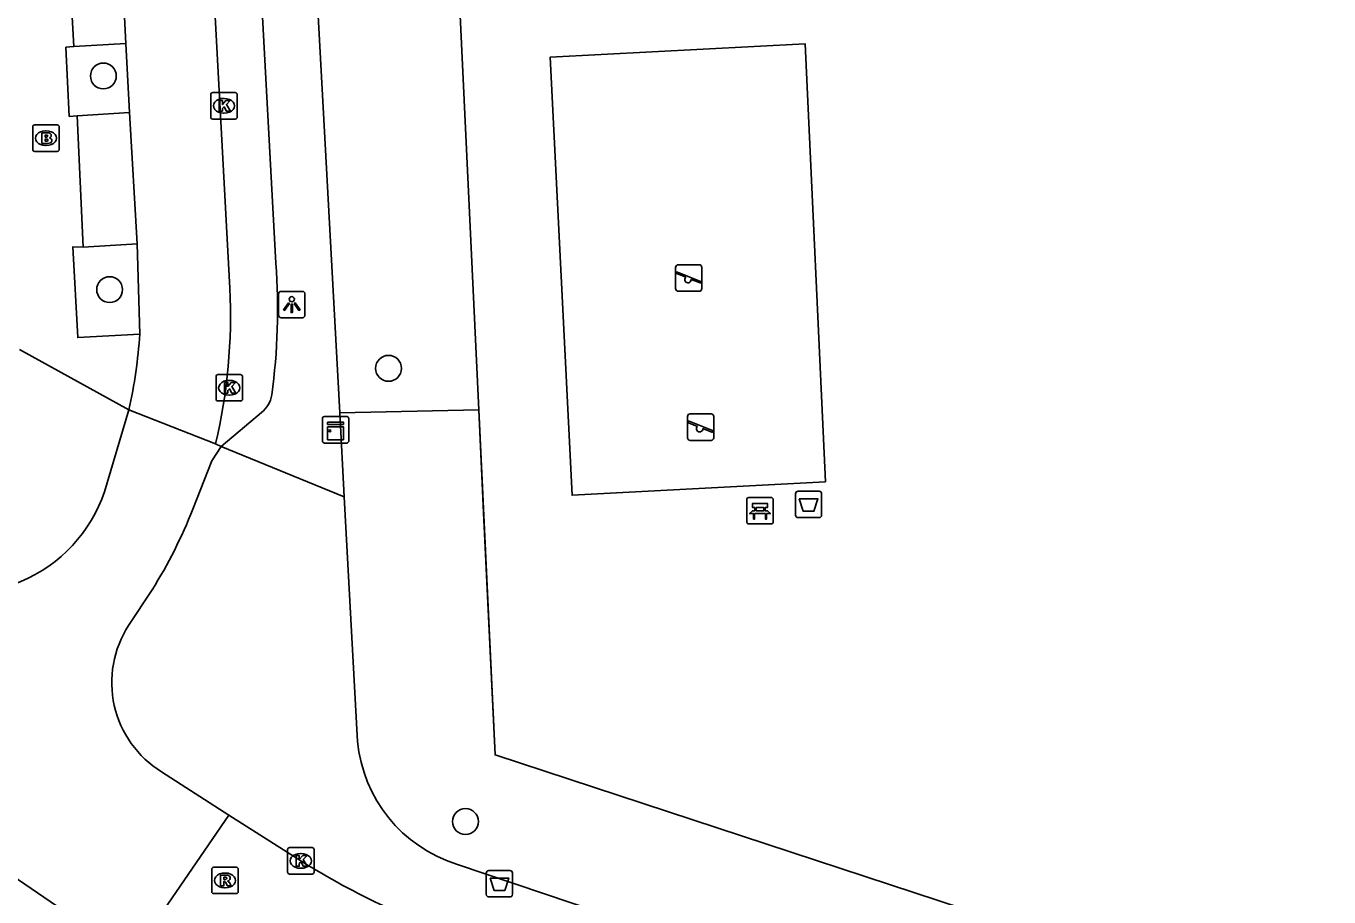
# Model space of a CAD drawing. Extents: x 158087 to 159494, y 382905 to 383981.
# Drawn here: x 158669.74 to 158718.97, y 383427.38 to 383460.29 of the extents above; entities that cross this region are included whole.
import ezdxf

# ---------------------------------------------------------------- set-up
doc = ezdxf.new("R2010")
doc.units = 0
for name, color, linetype in [('IMGEO_Afvalbak', 7, 'Continuous'), ('IMGEO_Bank', 7, 'Continuous'), ('IMGEO_Boom', 7, 'Continuous'), ('IMGEO_Brandkraan', 7, 'Continuous'), ('IMGEO_Groenvoorziening', 7, 'Continuous'), ('IMGEO_Hek', 7, 'Continuous'), ('IMGEO_Kast', 7, 'Continuous'), ('IMGEO_Kolk', 7, 'Continuous'), ('IMGEO_Lichtpunt', 7, 'Continuous'), ('IMGEO_Parkeervlak_open', 7, 'Continuous'), ('IMGEO_Rijbaan_lokaal_open', 7, 'Continuous'), ('IMGEO_Rioolput', 7, 'Continuous'), ('IMGEO_Speelvoorziening', 7, 'Continuous'), ('IMGEO_Voetpad_open', 7, 'Continuous')]:
    doc.layers.add(name, color=color, linetype=linetype)

msp = doc.modelspace()

# ---------------------------------------------------------------- linework, layer by layer
at = {"layer": 'IMGEO_Afvalbak'}
for p, q in [((158698.913, 383442.711), (158699.703, 383442.711)), ((158699.703, 383442.711), (158698.913, 383442.711)), ((158698.813, 383441.811), (158698.813, 383442.611)), ((158698.813, 383442.611), (158698.813, 383441.811)), ((158699.803, 383442.611), (158699.803, 383441.811)), ((158699.803, 383441.811), (158699.803, 383442.611)), ((158699.703, 383441.711), (158698.913, 383441.711)), ((158698.913, 383441.711), (158699.703, 383441.711)), ((158687.229, 383428.378), (158688.019, 383428.378)), ((158688.019, 383428.378), (158687.229, 383428.378)), ((158687.129, 383427.478), (158687.129, 383428.278)), ((158687.129, 383428.278), (158687.129, 383427.478)), ((158688.119, 383428.278), (158688.119, 383427.478)), ((158688.119, 383427.478), (158688.119, 383428.278)), ((158688.019, 383427.378), (158687.229, 383427.378)), ((158687.229, 383427.378), (158688.019, 383427.378))]:
    msp.add_line(p, q, dxfattribs=at)
for points in [[(158698.956, 383442.425), (158699.66, 383442.425), (158699.511, 383441.955), (158699.105, 383441.955), (158698.956, 383442.425)], [(158687.272, 383428.092), (158687.976, 383428.092), (158687.827, 383427.622), (158687.421, 383427.622), (158687.272, 383428.092)]]:
    msp.add_lwpolyline(points, dxfattribs=at)
for centre, start, end in [((158698.913, 383442.611), 90, 180), ((158698.913, 383442.611), 90, 180), ((158699.703, 383442.611), 0, 90), ((158699.703, 383442.611), 360, 90), ((158698.913, 383441.811), 180, 270), ((158698.913, 383441.811), 180, 270), ((158699.703, 383441.811), 270, 0), ((158699.703, 383441.811), 270, 0), ((158687.229, 383428.278), 90, 180), ((158687.229, 383428.278), 90, 180), ((158688.019, 383428.278), 0, 90), ((158688.019, 383428.278), 360, 90), ((158687.229, 383427.478), 180, 270), ((158687.229, 383427.478), 180, 270), ((158688.019, 383427.478), 270, 0), ((158688.019, 383427.478), 270, 0)]:
    msp.add_arc(centre, 0.1, start, end, dxfattribs=at)
at = {"layer": 'IMGEO_Bank'}
for p, q in [((158696.974, 383441.547), (158696.974, 383442.388)), ((158696.974, 383442.388), (158696.974, 383441.547)), ((158697.049, 383442.472), (158697.89, 383442.472)), ((158697.89, 383442.472), (158697.049, 383442.472)), ((158697.974, 383442.397), (158697.974, 383441.556)), ((158697.974, 383441.556), (158697.974, 383442.397)), ((158697.671, 383441.87), (158697.278, 383441.87)), ((158697.283, 383441.978), (158697.283, 383442.084)), ((158697.327, 383442.084), (158697.327, 383441.978)), ((158697.615, 383442.09), (158697.333, 383442.09)), ((158697.333, 383441.972), (158697.615, 383441.972)), ((158697.621, 383441.978), (158697.621, 383442.084)), ((158697.665, 383442.084), (158697.665, 383441.978)), ((158697.899, 383441.472), (158697.058, 383441.472)), ((158697.058, 383441.472), (158697.899, 383441.472))]:
    msp.add_line(p, q, dxfattribs=at)
for points in [[(158697.277, 383442.09), (158697.191, 383442.09), (158697.191, 383442.251), (158697.754, 383442.251), (158697.754, 383442.09), (158697.671, 383442.09)], [(158697.221, 383441.87), (158697.079, 383441.87), (158697.191, 383441.972), (158697.277, 383441.972)], [(158697.271, 383441.863), (158697.271, 383441.656), (158697.228, 383441.656), (158697.228, 383441.863)], [(158697.671, 383441.972), (158697.754, 383441.972), (158697.866, 383441.87), (158697.727, 383441.87)], [(158697.721, 383441.863), (158697.721, 383441.656), (158697.677, 383441.656), (158697.677, 383441.863)]]:
    msp.add_lwpolyline(points, dxfattribs=at)
for centre, radius, start, end in [((158697.052, 383442.394), 0.0779, 92.4484, 184.2845), ((158697.052, 383442.394), 0.0779, 92.4484, 184.2845), ((158697.896, 383442.394), 0.0779, 2.4484, 94.2845), ((158697.896, 383442.394), 0.0779, 2.4484, 94.2845), ((158697.221, 383441.863), 0.00671, 2.8957, 87.1043), ((158697.278, 383441.863), 0.00671, 92.8957, 177.1043), ((158697.276, 383442.083), 0.00671, 2.8957, 87.1043), ((158697.276, 383441.979), 0.00671, 272.8957, 357.1043), ((158697.333, 383442.083), 0.00671, 92.8957, 177.1043), ((158697.333, 383441.979), 0.00671, 182.8957, 267.1043), ((158697.615, 383442.083), 0.00671, 2.8957, 87.1043), ((158697.615, 383441.979), 0.00671, 272.8957, 357.1043), ((158697.672, 383442.083), 0.00671, 92.8957, 177.1043), ((158697.672, 383441.979), 0.00671, 182.8957, 267.1043), ((158697.67, 383441.863), 0.00671, 2.8957, 87.1043), ((158697.727, 383441.863), 0.00671, 92.8957, 177.1043), ((158697.052, 383441.55), 0.0779, 182.4484, 274.2845), ((158697.052, 383441.55), 0.0779, 182.4484, 274.2845), ((158697.896, 383441.55), 0.0779, 272.4484, 4.2845), ((158697.896, 383441.55), 0.0779, 272.4484, 4.2845)]:
    msp.add_arc(centre, radius, start, end, dxfattribs=at)
at = {"layer": 'IMGEO_Boom'}
for centre in [(158672.657, 383458.402), (158672.894, 383450.329), (158683.436, 383447.354), (158686.341, 383430.227)]:
    msp.add_circle(centre, 0.489, dxfattribs=at)
at = {"layer": 'IMGEO_Brandkraan'}
for p, q in [((158669.987, 383455.626), (158669.987, 383456.478)), ((158670.062, 383456.552), (158670.914, 383456.552)), ((158670.988, 383456.478), (158670.988, 383455.626)), ((158670.475, 383456.332), (158670.5, 383456.332)), ((158670.914, 383455.552), (158670.062, 383455.552)), ((158670.498, 383455.772), (158670.473, 383455.772))]:
    msp.add_line(p, q, dxfattribs=at)
for points in [[(158669.987, 383455.626), (158669.987, 383456.478)], [(158670.062, 383456.552), (158670.914, 383456.552)], [(158670.988, 383456.478), (158670.988, 383455.626)], [(158670.335, 383456.252), (158670.335, 383455.852), (158670.548, 383455.852)], [(158670.566, 383456.252), (158670.335, 383456.252)], [(158670.514, 383456.171), (158670.46, 383456.171), (158670.46, 383456.095)], [(158670.46, 383456.095), (158670.513, 383456.095)], [(158670.522, 383456.019), (158670.46, 383456.019), (158670.46, 383455.938)], [(158670.46, 383455.938), (158670.522, 383455.938)], [(158670.914, 383455.552), (158670.062, 383455.552)]]:
    msp.add_lwpolyline(points, dxfattribs=at)
for centre, radius, start, end in [((158670.064, 383456.476), 0.0765, 91.552, 178.448), ((158670.064, 383456.476), 0.0765, 91.552, 178.448), ((158670.912, 383456.476), 0.0765, 1.552, 88.448), ((158670.912, 383456.476), 0.0765, 1.552, 88.448), ((158670.515, 383456.133), 0.0379, 267.8285, 90.9355), ((158670.523, 383455.978), 0.0404, 269.8759, 90.5077), ((158670.57, 383456.107), 0.145, 59.4692, 91.5367), ((158670.595, 383456.154), 0.0922, 285.5137, 58.1501), ((158670.6, 383455.962), 0.105, 301.3115, 78.989), ((158670.064, 383455.628), 0.0765, 181.552, 268.448), ((158670.064, 383455.628), 0.0765, 181.552, 268.448), ((158670.554, 383456.103), 0.251, 268.6676, 293.5347), ((158670.912, 383455.628), 0.0765, 271.552, 358.448), ((158670.912, 383455.628), 0.0765, 271.552, 358.448)]:
    msp.add_arc(centre, radius, start, end, dxfattribs=at)
for centre, major_axis, ratio, start_param, end_param in [((158670.474, 383456.052), (-0.387, 0.002), 0.722429, 4.712389, 7.853982), ((158670.499, 383456.052), (-0.39, 0.002), 0.717154, 1.570796, 4.712389)]:
    msp.add_ellipse(centre, major_axis=major_axis, ratio=ratio, start_param=start_param, end_param=end_param, dxfattribs=at)
at = {"layer": 'IMGEO_Groenvoorziening'}
for points in [[(158686.843, 383445.786), (158684.731, 383490.506)], [(158699.945, 383443.066), (158699.177, 383459.623), (158689.544, 383459.118), (158690.371, 383442.559), (158699.945, 383443.066)], [(158686.843, 383445.786), (158681.589, 383445.672)], [(158718.224, 383422.637), (158687.459, 383432.748), (158687.027, 383441.888), (158686.843, 383445.786)]]:
    msp.add_lwpolyline(points, dxfattribs=at)
at = {"layer": 'IMGEO_Hek'}
msp.add_lwpolyline([(158721.882, 383536.526), (158722.472, 383536.99), (158728.916, 383528.2), (158730.109, 383503.121), (158730.202, 383501.168), (158730.631, 383492.144), (158730.95, 383485.444), (158733.043, 383446.788), (158734.075, 383427.729), (158734.64, 383417.304), (158721.269, 383421.648), (158719.842, 383422.111), (158718.224, 383422.637), (158687.459, 383432.748), (158686.843, 383445.786), (158684.731, 383490.506), (158683.965, 383506.714), (158692.273, 383513.247), (158691.131, 383514.699)], dxfattribs=at)
at = {"layer": 'IMGEO_Kast'}
for p, q in [((158680.934, 383444.607), (158680.934, 383445.448)), ((158680.934, 383445.448), (158680.934, 383444.607)), ((158681.009, 383445.532), (158681.85, 383445.532)), ((158681.85, 383445.532), (158681.009, 383445.532)), ((158681.934, 383445.457), (158681.934, 383444.616)), ((158681.934, 383444.616), (158681.934, 383445.457)), ((158681.859, 383444.532), (158681.018, 383444.532)), ((158681.018, 383444.532), (158681.859, 383444.532))]:
    msp.add_line(p, q, dxfattribs=at)
for points in [[(158681.129, 383445.322), (158681.729, 383445.322), (158681.729, 383445.237), (158681.129, 383445.237), (158681.129, 383445.322)], [(158681.129, 383445.147), (158681.729, 383445.147), (158681.729, 383444.658), (158681.129, 383444.658), (158681.129, 383445.147)]]:
    msp.add_lwpolyline(points, dxfattribs=at)
msp.add_circle((158681.213, 383444.996), 0.0377, dxfattribs=at)
for centre, start, end in [((158681.012, 383445.454), 92.4484, 184.2845), ((158681.012, 383445.454), 92.4484, 184.2845), ((158681.856, 383445.454), 2.4484, 94.2845), ((158681.856, 383445.454), 2.4484, 94.2845), ((158681.012, 383444.61), 182.4484, 274.2845), ((158681.012, 383444.61), 182.4484, 274.2845), ((158681.856, 383444.61), 272.4484, 4.2845), ((158681.856, 383444.61), 272.4484, 4.2845)]:
    msp.add_arc(centre, 0.0779, start, end, dxfattribs=at)
at = {"layer": 'IMGEO_Kolk'}
for p, q in [((158676.714, 383456.849), (158676.714, 383457.701)), ((158676.789, 383457.775), (158677.641, 383457.775)), ((158677.202, 383457.555), (158677.227, 383457.555)), ((158677.715, 383457.701), (158677.715, 383456.849)), ((158677.225, 383456.995), (158677.2, 383456.995)), ((158677.641, 383456.775), (158676.789, 383456.775)), ((158676.989, 383447.12), (158677.841, 383447.12)), ((158676.914, 383446.194), (158676.914, 383447.046)), ((158677.402, 383446.9), (158677.427, 383446.9)), ((158677.915, 383447.046), (158677.915, 383446.194)), ((158677.841, 383446.12), (158676.989, 383446.12)), ((158677.425, 383446.34), (158677.4, 383446.34)), ((158679.619, 383428.315), (158679.619, 383429.167)), ((158679.694, 383429.241), (158680.546, 383429.241)), ((158680.107, 383429.021), (158680.132, 383429.021)), ((158680.62, 383429.167), (158680.62, 383428.315)), ((158680.13, 383428.461), (158680.105, 383428.461)), ((158680.546, 383428.241), (158679.694, 383428.241))]:
    msp.add_line(p, q, dxfattribs=at)
for points in [[(158676.714, 383456.849), (158676.714, 383457.701)], [(158676.789, 383457.775), (158677.641, 383457.775)], [(158677.035, 383457.475), (158677.158, 383457.475), (158677.158, 383457.324), (158677.288, 383457.475), (158677.452, 383457.475), (158677.306, 383457.324), (158677.459, 383457.075), (158677.307, 383457.075), (158677.222, 383457.239), (158677.158, 383457.172), (158677.158, 383457.075), (158677.035, 383457.075), (158677.035, 383457.475)], [(158677.715, 383457.701), (158677.715, 383456.849)], [(158677.641, 383456.775), (158676.789, 383456.775)], [(158676.989, 383447.12), (158677.841, 383447.12)], [(158676.914, 383446.194), (158676.914, 383447.046)], [(158677.235, 383446.82), (158677.358, 383446.82), (158677.358, 383446.669), (158677.488, 383446.82), (158677.652, 383446.82), (158677.506, 383446.669), (158677.659, 383446.42), (158677.507, 383446.42), (158677.422, 383446.584), (158677.358, 383446.517), (158677.358, 383446.42), (158677.235, 383446.42), (158677.235, 383446.82)], [(158677.915, 383447.046), (158677.915, 383446.194)], [(158677.841, 383446.12), (158676.989, 383446.12)], [(158679.619, 383428.315), (158679.619, 383429.167)], [(158679.694, 383429.241), (158680.546, 383429.241)], [(158679.94, 383428.941), (158680.063, 383428.941), (158680.063, 383428.79), (158680.193, 383428.941), (158680.357, 383428.941), (158680.211, 383428.79), (158680.364, 383428.541), (158680.212, 383428.541), (158680.127, 383428.705), (158680.063, 383428.638), (158680.063, 383428.541), (158679.94, 383428.541), (158679.94, 383428.941)], [(158680.62, 383429.167), (158680.62, 383428.315)], [(158680.546, 383428.241), (158679.694, 383428.241)]]:
    msp.add_lwpolyline(points, dxfattribs=at)
for centre, start, end in [((158676.791, 383457.699), 91.552, 178.448), ((158676.791, 383457.699), 91.552, 178.448), ((158677.639, 383457.699), 1.552, 88.448), ((158677.639, 383457.699), 1.552, 88.448), ((158676.791, 383456.851), 181.552, 268.448), ((158676.791, 383456.851), 181.552, 268.448), ((158677.639, 383456.851), 271.552, 358.448), ((158677.639, 383456.851), 271.552, 358.448), ((158676.991, 383447.044), 91.552, 178.448), ((158676.991, 383447.044), 91.552, 178.448), ((158677.839, 383447.044), 1.552, 88.448), ((158677.839, 383447.044), 1.552, 88.448), ((158676.991, 383446.196), 181.552, 268.448), ((158676.991, 383446.196), 181.552, 268.448), ((158677.839, 383446.196), 271.552, 358.448), ((158677.839, 383446.196), 271.552, 358.448), ((158679.696, 383429.165), 91.552, 178.448), ((158679.696, 383429.165), 91.552, 178.448), ((158680.544, 383429.165), 1.552, 88.448), ((158680.544, 383429.165), 1.552, 88.448), ((158679.696, 383428.317), 181.552, 268.448), ((158679.696, 383428.317), 181.552, 268.448), ((158680.544, 383428.317), 271.552, 358.448), ((158680.544, 383428.317), 271.552, 358.448)]:
    msp.add_arc(centre, 0.0765, start, end, dxfattribs=at)
for centre, major_axis, ratio, start_param, end_param in [((158677.201, 383457.275), (-0.387, 0.002), 0.722429, 4.712389, 7.853982), ((158677.226, 383457.275), (-0.39, 0.002), 0.717154, 1.570796, 4.712389), ((158677.401, 383446.62), (-0.387, 0.002), 0.722429, 4.712389, 7.853982), ((158677.426, 383446.62), (-0.39, 0.002), 0.717154, 1.570796, 4.712389), ((158680.106, 383428.741), (-0.387, 0.002), 0.722429, 4.712389, 7.853982), ((158680.131, 383428.741), (-0.39, 0.002), 0.717154, 1.570796, 4.712389)]:
    msp.add_ellipse(centre, major_axis=major_axis, ratio=ratio, start_param=start_param, end_param=end_param, dxfattribs=at)
at = {"layer": 'IMGEO_Lichtpunt'}
for p, q in [((158679.278, 383450.168), (158679.278, 383449.361)), ((158679.278, 383450.168), (158679.278, 383449.361)), ((158680.18, 383450.263), (158679.372, 383450.263)), ((158680.18, 383450.263), (158679.372, 383450.263)), ((158680.274, 383449.361), (158680.274, 383450.168)), ((158680.274, 383449.361), (158680.274, 383450.168)), ((158679.372, 383449.267), (158680.18, 383449.267)), ((158679.372, 383449.267), (158680.18, 383449.267))]:
    msp.add_line(p, q, dxfattribs=at)
for points in [[(158679.652, 383449.832), (158679.691, 383449.804), (158679.503, 383449.542), (158679.465, 383449.569), (158679.652, 383449.832)], [(158679.754, 383449.784), (158679.801, 383449.784), (158679.801, 383449.462), (158679.754, 383449.462), (158679.754, 383449.784)], [(158679.864, 383449.804), (158679.902, 383449.831), (158680.089, 383449.569), (158680.05, 383449.541), (158679.864, 383449.804)]]:
    msp.add_lwpolyline(points, dxfattribs=at)
msp.add_circle((158679.777, 383449.966), 0.0994, dxfattribs=at)
for centre, start, end in [((158679.372, 383450.168), 90, 180), ((158679.372, 383450.168), 90, 180), ((158680.18, 383450.168), 0, 90), ((158680.18, 383450.168), 0, 90), ((158679.372, 383449.361), 180, 270), ((158679.372, 383449.361), 180, 270), ((158680.18, 383449.361), 270, 0), ((158680.18, 383449.361), 270, 360)]:
    msp.add_arc(centre, 0.0946, start, end, dxfattribs=at)
at = {"layer": 'IMGEO_Parkeervlak_open'}
for points in [[(158671.536, 383459.513), (158673.5, 383459.634)], [(158673.643, 383457.024), (158671.67, 383456.896)], [(158671.896, 383451.927), (158673.93, 383452.059)]]:
    msp.add_lwpolyline(points, dxfattribs=at)
at = {"layer": 'IMGEO_Rijbaan_lokaal_open'}
for points in [[(158674.312, 383508.257), (158677.437, 383450.382)], [(158673.264, 383464.371), (158673.5, 383459.634)], [(158673.5, 383459.634), (158673.643, 383457.024)], [(158673.643, 383457.024), (158673.93, 383452.059)], [(158673.93, 383452.059), (158674.031, 383448.65)], [(158672.704, 383442.691), (158673.621, 383445.789)], [(158676.899, 383444.501), (158673.621, 383445.789)], [(158677.103, 383444.396), (158676.752, 383443.863), (158676.038, 383442.037)], [(158677.103, 383444.396), (158676.899, 383444.501)], [(158674.498, 383438.984), (158673.611, 383437.638)], [(158673.716, 383425.102), (158665.647, 383430.614), (158662.128, 383432.913), (158660.471, 383433.837)], [(158674.857, 383432.11), (158677.396, 383430.47)], [(158673.716, 383425.102), (158677.396, 383430.47)], [(158677.396, 383430.47), (158680.12, 383428.741)]]:
    msp.add_lwpolyline(points, dxfattribs=at)
for centre, radius, start, end in [((158656.076, 383449.371), 21.385, 346.8365, 2.7097), ((158655.919, 383449.786), 18.148, 347.2773, 356.412), ((158667.307, 383444.545), 5.706, 245.1172, 341.0439), ((158659.138, 383448.647), 18.146, 327.8262, 338.639), ((158676.937, 383435.483), 3.963, 147.0636, 238.3405), ((158696.267, 383454.719), 30.588, 238.1368, 251.7164)]:
    msp.add_arc(centre, radius, start, end, dxfattribs=at)
at = {"layer": 'IMGEO_Rioolput'}
for p, q in [((158676.753, 383427.577), (158676.753, 383428.429)), ((158676.828, 383428.503), (158677.68, 383428.503)), ((158677.754, 383428.429), (158677.754, 383427.577)), ((158677.241, 383428.283), (158677.266, 383428.283)), ((158677.68, 383427.503), (158676.828, 383427.503)), ((158677.264, 383427.723), (158677.239, 383427.723))]:
    msp.add_line(p, q, dxfattribs=at)
for points in [[(158676.753, 383427.577), (158676.753, 383428.429)], [(158676.828, 383428.503), (158677.68, 383428.503)], [(158677.754, 383428.429), (158677.754, 383427.577)], [(158677.342, 383428.201), (158677.09, 383428.203), (158677.09, 383427.803)], [(158677.09, 383427.803), (158677.214, 383427.803), (158677.214, 383427.965), (158677.225, 383427.965)], [(158677.268, 383428.122), (158677.214, 383428.122), (158677.214, 383428.041)], [(158677.214, 383428.041), (158677.266, 383428.041)], [(158677.272, 383427.936), (158677.343, 383427.803), (158677.483, 383427.803), (158677.418, 383427.929)], [(158677.68, 383427.503), (158676.828, 383427.503)]]:
    msp.add_lwpolyline(points, dxfattribs=at)
for centre, radius, start, end in [((158676.83, 383428.427), 0.0765, 91.552, 178.448), ((158676.83, 383428.427), 0.0765, 91.552, 178.448), ((158677.678, 383428.427), 0.0765, 1.552, 88.448), ((158677.678, 383428.427), 0.0765, 1.552, 88.448), ((158677.224, 383427.912), 0.0533, 26.0293, 88.6989), ((158677.25, 383428.23), 0.19, 274.7715, 282.9687), ((158677.274, 383428.026), 0.0964, 77.0061, 93.1865), ((158677.288, 383428.083), 0.0378, 276.6634, 79.6772), ((158677.341, 383428.091), 0.109, 350.3612, 89.416), ((158677.339, 383428.091), 0.112, 277.5842, 350.9817), ((158677.323, 383427.876), 0.108, 29.5134, 73.7905), ((158676.83, 383427.579), 0.0765, 181.552, 268.448), ((158676.83, 383427.579), 0.0765, 181.552, 268.448), ((158677.678, 383427.579), 0.0765, 271.552, 358.448), ((158677.678, 383427.579), 0.0765, 271.552, 358.448)]:
    msp.add_arc(centre, radius, start, end, dxfattribs=at)
for centre, major_axis, ratio, start_param, end_param in [((158677.24, 383428.003), (-0.387, 0.002), 0.722429, 4.712389, 7.853982), ((158677.265, 383428.003), (-0.39, 0.002), 0.717154, 1.570796, 4.712389)]:
    msp.add_ellipse(centre, major_axis=major_axis, ratio=ratio, start_param=start_param, end_param=end_param, dxfattribs=at)
at = {"layer": 'IMGEO_Speelvoorziening'}
for p, q in [((158694.285, 383450.367), (158694.285, 383451.167)), ((158694.285, 383451.167), (158694.285, 383450.367)), ((158694.385, 383451.267), (158695.175, 383451.267)), ((158695.175, 383451.267), (158694.385, 383451.267)), ((158695.275, 383451.167), (158695.275, 383450.367)), ((158695.275, 383450.367), (158695.275, 383451.167)), ((158694.668, 383450.795), (158694.329, 383450.932)), ((158694.354, 383450.992), (158695.23, 383450.639)), ((158695.206, 383450.579), (158694.866, 383450.716)), ((158695.175, 383450.267), (158694.385, 383450.267)), ((158694.385, 383450.267), (158695.175, 383450.267)), ((158694.832, 383445.633), (158695.622, 383445.633)), ((158695.622, 383445.633), (158694.832, 383445.633)), ((158694.732, 383444.733), (158694.732, 383445.533)), ((158694.732, 383445.533), (158694.732, 383444.733)), ((158695.115, 383445.161), (158694.776, 383445.298)), ((158694.801, 383445.358), (158695.677, 383445.005)), ((158695.722, 383445.533), (158695.722, 383444.733)), ((158695.722, 383444.733), (158695.722, 383445.533)), ((158695.622, 383444.633), (158694.832, 383444.633)), ((158694.832, 383444.633), (158695.622, 383444.633)), ((158695.653, 383444.945), (158695.313, 383445.082))]:
    msp.add_line(p, q, dxfattribs=at)
for centre, radius, start, end in [((158694.385, 383451.167), 0.1, 90, 180), ((158694.385, 383451.167), 0.1, 90, 180), ((158695.175, 383451.167), 0.1, 0, 90), ((158695.175, 383451.167), 0.1, 360, 90), ((158694.342, 383450.962), 0.0327, 68.078, 248.078), ((158694.747, 383450.705), 0.12, 130.9928, 5.1632), ((158695.218, 383450.609), 0.0327, 248.078, 68.078), ((158694.385, 383450.367), 0.1, 180, 270), ((158694.385, 383450.367), 0.1, 180, 270), ((158695.175, 383450.367), 0.1, 270, 0), ((158695.175, 383450.367), 0.1, 270, 0), ((158694.832, 383445.533), 0.1, 90, 180), ((158694.832, 383445.533), 0.1, 90, 180), ((158695.622, 383445.533), 0.1, 0, 90), ((158695.622, 383445.533), 0.1, 360, 90), ((158694.789, 383445.328), 0.0327, 68.078, 248.078), ((158695.194, 383445.071), 0.12, 130.9928, 5.1632), ((158694.832, 383444.733), 0.1, 180, 270), ((158694.832, 383444.733), 0.1, 180, 270), ((158695.622, 383444.733), 0.1, 270, 0), ((158695.622, 383444.733), 0.1, 270, 0), ((158695.665, 383444.975), 0.0327, 248.078, 68.078)]:
    msp.add_arc(centre, radius, start, end, dxfattribs=at)
at = {"layer": 'IMGEO_Voetpad_open'}
for points in [[(158676.089, 383508.344), (158679.174, 383451.328)], [(158681.589, 383445.672), (158680.334, 383468.77)], [(158671.536, 383459.513), (158671.28, 383464.247)], [(158671.67, 383456.896), (158671.369, 383456.871), (158671.243, 383459.489), (158671.536, 383459.513)], [(158671.896, 383451.927), (158671.67, 383456.896)], [(158674.031, 383448.65), (158671.69, 383448.517), (158671.498, 383451.94), (158671.896, 383451.927)], [(158669.483, 383448.061), (158673.621, 383445.789)], [(158678.633, 383445.68), (158677.103, 383444.396)], [(158681.761, 383442.5), (158681.589, 383445.672)], [(158677.103, 383444.396), (158681.761, 383442.5)], [(158681.761, 383442.5), (158682.264, 383433.257)], [(158686.002, 383428.62), (158693.66, 383426.033), (158712.903, 383419.625), (158714.496, 383419.095), (158716.157, 383418.543), (158716.751, 383418.346)]]:
    msp.add_lwpolyline(points, dxfattribs=at)
for centre, radius, start, end in [((158655.517, 383449.568), 23.723, 352.2026, 4.2536), ((158677.977, 383446.506), 1.055, 308.4763, 351.5012), ((158687.635, 383433.762), 5.395, 185.3675, 252.3788)]:
    msp.add_arc(centre, radius, start, end, dxfattribs=at)

doc.saveas('drawing.dxf')
